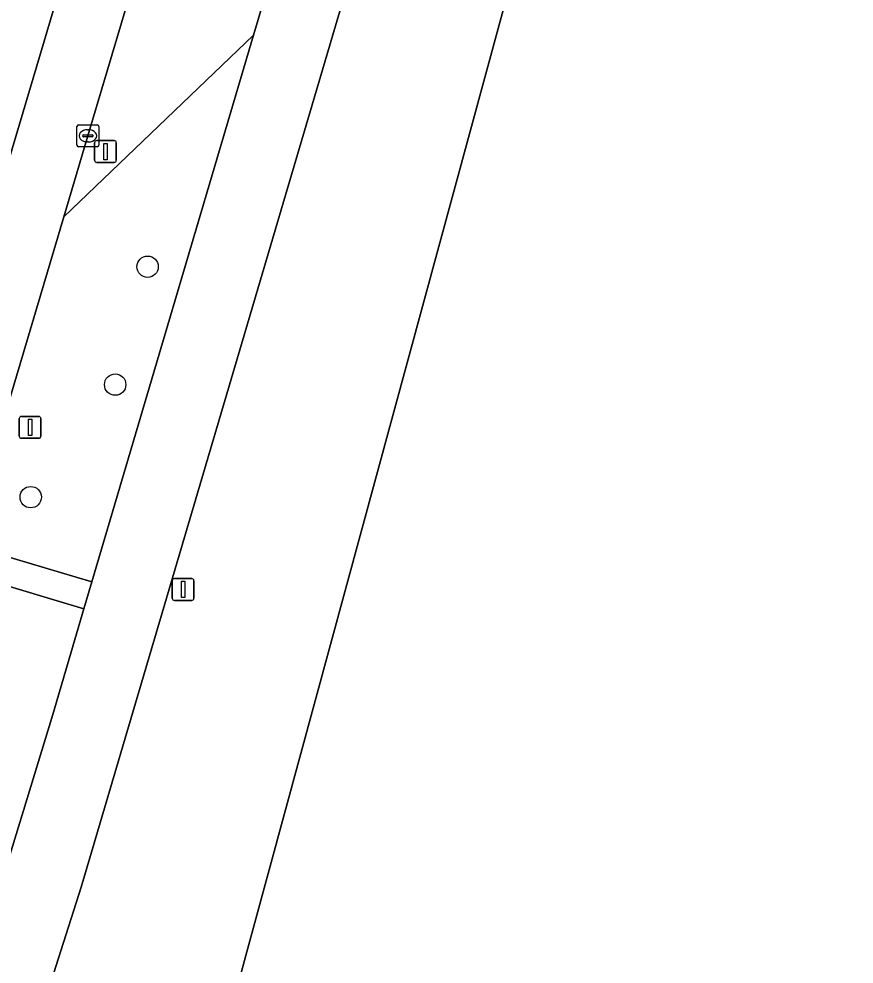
# Model space of a CAD drawing. Extents: x 159817 to 160765, y 380688 to 381638.
# Drawn here: x 160433.05 to 160471.21, y 380814.23 to 380857.45 of the extents above; entities that cross this region are included whole.
import ezdxf

# ---------------------------------------------------------------- set-up
doc = ezdxf.new("R2010")
doc.units = 0
for name, color, linetype in [('IMGEO_Berm_groen', 7, 'Continuous'), ('IMGEO_Boom', 7, 'Continuous'), ('IMGEO_Fietspad_gesloten', 7, 'Continuous'), ('IMGEO_Groenvoorziening', 7, 'Continuous'), ('IMGEO_Kolk', 7, 'Continuous'), ('IMGEO_Lichtmast', 7, 'Continuous'), ('IMGEO_Rijbaan_regionaal_gesloten', 7, 'Continuous'), ('IMGEO_Verkeersbordpaal', 7, 'Continuous'), ('IMGEO_Voetpad_open', 7, 'Continuous')]:
    doc.layers.add(name, color=color, linetype=linetype)

msp = doc.modelspace()

# ---------------------------------------------------------------- linework, layer by layer
at = {"layer": 'IMGEO_Berm_groen'}
for points in [[(160453.538, 380877.389), (160452.14, 380872.845), (160451.769, 380871.563), (160451.417, 380870.35), (160435.895, 380817.745), (160433.82, 380811.267)], [(160442.237, 380872.386), (160441.92, 380871.353), (160436.205, 380852.102), (160435.11, 380848.397), (160443.769, 380856.697), (160448.049, 380871.097)], [(160420.237, 380787.43), (160424.812, 380785.82), (160435.994, 380787.307), (160458.591, 380870.406)], [(160431.293, 380814.831), (160432.364, 380818.322), (160434.594, 380825.644), (160436.023, 380830.479), (160431.384, 380831.869), (160429.114, 380824.347), (160428.044, 380824.666), (160425.736, 380816.917)]]:
    msp.add_lwpolyline(points, dxfattribs=at)
msp.add_lwpolyline([(160443.769, 380856.697), (160435.11, 380848.397), (160430.648, 380833.412), (160436.385, 380831.707)], close=True, dxfattribs=at)
at = {"layer": 'IMGEO_Boom'}
for centre in [(160438.931, 380846.117), (160437.45, 380840.727), (160433.591, 380835.582)]:
    msp.add_circle(centre, 0.489, dxfattribs=at)
at = {"layer": 'IMGEO_Fietspad_gesloten'}
for points in [[(160433.82, 380811.267), (160435.895, 380817.745), (160451.417, 380870.35), (160451.769, 380871.563), (160452.14, 380872.845), (160453.538, 380877.389), (160456.268, 380884.329)], [(160448.767, 380873.742), (160448.582, 380872.704), (160448.049, 380871.097), (160443.769, 380856.697), (160436.385, 380831.707), (160436.023, 380830.479), (160434.594, 380825.644), (160432.364, 380818.322), (160431.293, 380814.831)]]:
    msp.add_lwpolyline(points, dxfattribs=at)
at = {"layer": 'IMGEO_Groenvoorziening'}
msp.add_lwpolyline([(160471.21, 380876.684), (160460.708, 380878.235), (160458.591, 380870.406), (160435.994, 380787.307)], dxfattribs=at)
at = {"layer": 'IMGEO_Kolk'}
for p, q in [((160435.705, 380851.675), (160435.705, 380852.527)), ((160435.78, 380852.601), (160436.632, 380852.601)), ((160436.193, 380852.381), (160436.218, 380852.381)), ((160436.706, 380852.527), (160436.706, 380851.675)), ((160435.964, 380852.095), (160435.964, 380852.107)), ((160436.402, 380852.058), (160436.004, 380852.058)), ((160436.007, 380852.144), (160436.405, 380852.144)), ((160436.448, 380852.107), (160436.448, 380852.095)), ((160436.632, 380851.601), (160435.78, 380851.601)), ((160436.216, 380851.821), (160436.191, 380851.821))]:
    msp.add_line(p, q, dxfattribs=at)
for points in [[(160435.705, 380851.675), (160435.705, 380852.527)], [(160435.78, 380852.601), (160436.632, 380852.601)], [(160436.706, 380852.527), (160436.706, 380851.675)], [(160436.632, 380851.601), (160435.78, 380851.601)]]:
    msp.add_lwpolyline(points, dxfattribs=at)
for centre, radius, start, end in [((160435.782, 380852.525), 0.0765, 91.552, 178.448), ((160435.782, 380852.525), 0.0765, 91.552, 178.448), ((160436.63, 380852.525), 0.0765, 1.552, 88.448), ((160436.63, 380852.525), 0.0765, 1.552, 88.448), ((160436.004, 380852.104), 0.0403, 85.8775, 175.7526), ((160436.001, 380852.094), 0.0366, 178.938, 274.7102), ((160436.405, 380852.101), 0.043, 264.8664, 352.4533), ((160436.409, 380852.106), 0.0386, 1.7309, 96.639), ((160435.782, 380851.677), 0.0765, 181.552, 268.448), ((160435.782, 380851.677), 0.0765, 181.552, 268.448), ((160436.63, 380851.677), 0.0765, 271.552, 358.448), ((160436.63, 380851.677), 0.0765, 271.552, 358.448)]:
    msp.add_arc(centre, radius, start, end, dxfattribs=at)
for centre, major_axis, ratio, start_param, end_param in [((160436.192, 380852.101), (-0.387, 0.002), 0.722429, 4.712389, 7.853982), ((160436.217, 380852.101), (-0.39, 0.002), 0.717154, 1.570796, 4.712389)]:
    msp.add_ellipse(centre, major_axis=major_axis, ratio=ratio, start_param=start_param, end_param=end_param, dxfattribs=at)
at = {"layer": 'IMGEO_Lichtmast'}
for p, q in [((160436.512, 380850.982), (160436.512, 380851.782)), ((160436.512, 380851.782), (160436.512, 380850.982)), ((160436.612, 380851.882), (160437.402, 380851.882)), ((160437.402, 380851.882), (160436.612, 380851.882)), ((160437.502, 380851.782), (160437.502, 380850.982)), ((160437.502, 380850.982), (160437.502, 380851.782)), ((160437.402, 380850.882), (160436.612, 380850.882)), ((160436.612, 380850.882), (160437.402, 380850.882)), ((160440.059, 380830.962), (160440.059, 380831.762)), ((160440.059, 380831.762), (160440.059, 380830.962)), ((160440.159, 380831.862), (160440.949, 380831.862)), ((160440.949, 380831.862), (160440.159, 380831.862)), ((160441.049, 380831.762), (160441.049, 380830.962)), ((160441.049, 380830.962), (160441.049, 380831.762)), ((160440.949, 380830.862), (160440.159, 380830.862)), ((160440.159, 380830.862), (160440.949, 380830.862))]:
    msp.add_line(p, q, dxfattribs=at)
for points in [[(160436.932, 380851.757), (160437.082, 380851.757), (160437.082, 380851.007), (160436.932, 380851.007), (160436.932, 380851.757)], [(160440.479, 380831.737), (160440.629, 380831.737), (160440.629, 380830.987), (160440.479, 380830.987), (160440.479, 380831.737)]]:
    msp.add_lwpolyline(points, dxfattribs=at)
for centre, start, end in [((160436.612, 380851.782), 90, 180), ((160436.612, 380851.782), 90, 180), ((160437.402, 380851.782), 0, 90), ((160437.402, 380851.782), 360, 90), ((160436.612, 380850.982), 180, 270), ((160436.612, 380850.982), 180, 270), ((160437.402, 380850.982), 270, 0), ((160437.402, 380850.982), 270, 0), ((160440.159, 380831.762), 90, 180), ((160440.159, 380831.762), 90, 180), ((160440.949, 380831.762), 0, 90), ((160440.949, 380831.762), 360, 90), ((160440.159, 380830.962), 180, 270), ((160440.159, 380830.962), 180, 270), ((160440.949, 380830.962), 270, 0), ((160440.949, 380830.962), 270, 0)]:
    msp.add_arc(centre, 0.1, start, end, dxfattribs=at)
at = {"layer": 'IMGEO_Rijbaan_regionaal_gesloten'}
for points in [[(160419.641, 380808.928), (160424.303, 380823.144), (160439.125, 380873.012)], [(160435.11, 380848.397), (160436.205, 380852.102), (160441.92, 380871.353), (160442.237, 380872.386), (160439.125, 380873.012), (160424.303, 380823.144), (160419.641, 380808.928)], [(160425.736, 380816.917), (160428.044, 380824.666), (160430.648, 380833.412), (160435.11, 380848.397)]]:
    msp.add_lwpolyline(points, dxfattribs=at)
at = {"layer": 'IMGEO_Verkeersbordpaal'}
for p, q in [((160433.066, 380838.371), (160433.066, 380839.171)), ((160433.066, 380839.171), (160433.066, 380838.371)), ((160433.166, 380839.271), (160433.956, 380839.271)), ((160433.956, 380839.271), (160433.166, 380839.271)), ((160434.056, 380839.171), (160434.056, 380838.371)), ((160434.056, 380838.371), (160434.056, 380839.171)), ((160433.956, 380838.271), (160433.166, 380838.271)), ((160433.166, 380838.271), (160433.956, 380838.271))]:
    msp.add_line(p, q, dxfattribs=at)
msp.add_lwpolyline([(160433.486, 380839.146), (160433.636, 380839.146), (160433.636, 380838.396), (160433.486, 380838.396), (160433.486, 380839.146)], dxfattribs=at)
for centre, start, end in [((160433.166, 380839.171), 90, 180), ((160433.166, 380839.171), 90, 180), ((160433.956, 380839.171), 0, 90), ((160433.956, 380839.171), 360, 90), ((160433.166, 380838.371), 180, 270), ((160433.166, 380838.371), 180, 270), ((160433.956, 380838.371), 270, 0), ((160433.956, 380838.371), 270, 0)]:
    msp.add_arc(centre, 0.1, start, end, dxfattribs=at)
at = {"layer": 'IMGEO_Voetpad_open'}
msp.add_lwpolyline([(160428.044, 380824.666), (160429.114, 380824.347), (160431.384, 380831.869), (160436.023, 380830.479), (160436.385, 380831.707), (160430.648, 380833.412)], close=True, dxfattribs=at)

doc.saveas('drawing.dxf')
